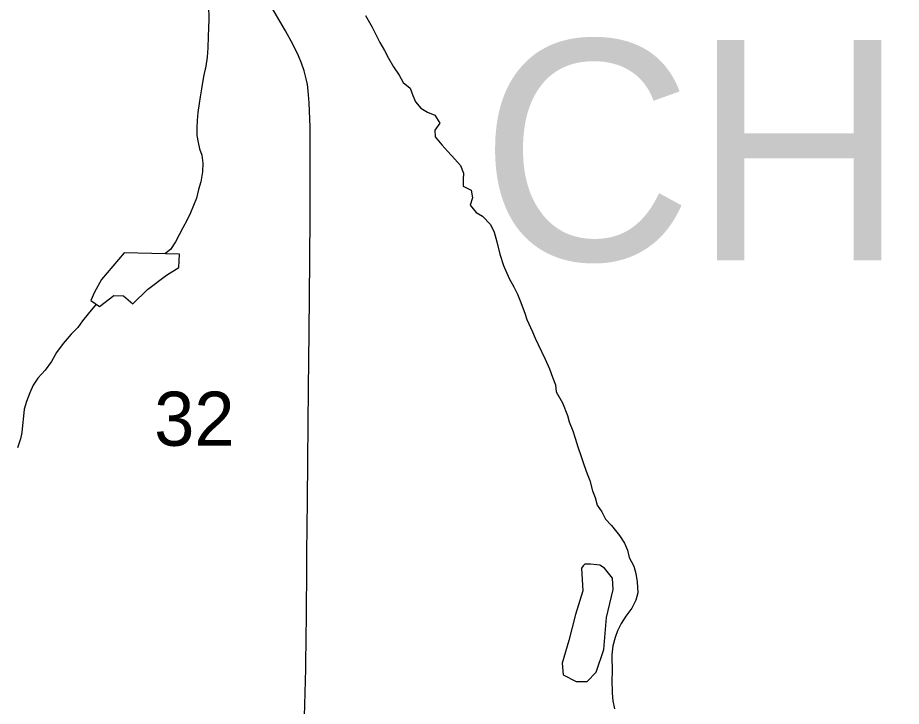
# Model space of a CAD drawing. Extents: x 1985906 to 2360102, y 891258 to 1222054.
# Drawn here: x 2179171 to 2182785, y 1059509 to 1062324 of the extents above; entities that cross this region are included whole.
import ezdxf

# ---------------------------------------------------------------- set-up
doc = ezdxf.new("R2010")
doc.units = 0
for name, color, linetype in [('GM_X_Minor_Lake', 7, 'Continuous'), ('GM_X_Minor_River', 7, 'Continuous'), ('GM_X_Section_Text', 7, 'Continuous'), ('GM_X_State_Route', 7, 'Continuous'), ('GM_X_Township_Text', 7, 'Continuous')]:
    doc.layers.add(name, color=color, linetype=linetype)

msp = doc.modelspace()

# ---------------------------------------------------------------- linework, layer by layer
at = {"layer": 'GM_X_Minor_Lake'}
for points in [[(2179607.1, 1061363.1), (2179513.8, 1061254.1), (2179486.1, 1061201.7), (2179470.4, 1061167.5), (2179506.6, 1061143.7), (2179564.3, 1061188.3), (2179604.4, 1061186.6), (2179642.7, 1061154.8), (2179702.3, 1061213.4), (2179780, 1061272.2), (2179829.8, 1061302.7), (2179833.4, 1061356.8)], [(2179833.4, 1061356.8), (2179607.1, 1061363.1)], [(2181571.2, 1060074.7), (2181551.7, 1060086), (2181540, 1060088), (2181513.6, 1060090.9), (2181491.1, 1060089.9), (2181484.3, 1060084.1), (2181477.1, 1060074)], [(2181477.1, 1060074), (2181481.8, 1059981.8), (2181452.5, 1059885.3), (2181425.2, 1059778.8), (2181397.9, 1059686.3), (2181402.2, 1059638.2), (2181454.5, 1059610.6), (2181500.6, 1059610.9), (2181536.3, 1059649.3), (2181567.7, 1059741.8), (2181578.7, 1059872.2), (2181605.9, 1059986.8), (2181603.6, 1060032.9), (2181571.2, 1060074.7)]]:
    msp.add_lwpolyline(points, dxfattribs=at)
at = {"layer": 'GM_X_Minor_River'}
for points in [[(2179952.3, 1062373.3), (2179953.4, 1062317.1), (2179952.1, 1062282.9), (2179950.8, 1062246.7), (2179949.7, 1062200.5), (2179946.4, 1062162.2), (2179941.1, 1062126), (2179931.8, 1062083.6), (2179922.8, 1062033.2), (2179917.4, 1062000.9), (2179913.9, 1061972.8), (2179908.6, 1061936.5), (2179905.2, 1061904.3), (2179903.7, 1061874.1), (2179904.4, 1061842), (2179908.9, 1061813.9), (2179915.5, 1061787.9), (2179924, 1061762), (2179928.6, 1061729.9), (2179927.3, 1061693.7), (2179920.1, 1061653.4), (2179910.7, 1061621.1), (2179903.3, 1061586.8), (2179889.8, 1061556.4), (2179878.3, 1061526), (2179864.8, 1061497.6), (2179847.4, 1061465.1), (2179816.3, 1061408.3), (2179796.8, 1061375.8), (2179772.8, 1061358.5)], [(2180594.2, 1062333.4), (2180621.3, 1062285.7), (2180638, 1062251.8), (2180652.7, 1062222), (2180671.4, 1062190.2), (2180688.1, 1062158.4), (2180708.8, 1062122.6), (2180731.6, 1062088.9), (2180748.3, 1062059.1), (2180776.9, 1062035.5), (2180787.5, 1062005.6), (2180798, 1061979.6), (2180820.6, 1061953.9), (2180847.1, 1061938.4), (2180877.5, 1061924.9), (2180898.2, 1061893.1), (2180876.6, 1061864.6), (2180879.2, 1061836.5), (2180905.9, 1061804.9), (2180930.6, 1061777.2), (2180959.3, 1061745.6), (2180981.9, 1061719.9), (2180994.6, 1061688), (2180993.1, 1061661.9), (2180993.6, 1061635.8), (2181026.1, 1061618.3), (2181030.7, 1061588.3), (2181021.2, 1061557.9), (2181045.9, 1061528.3), (2181072.4, 1061512.7), (2181105.2, 1061479.2), (2181119.9, 1061447.3), (2181130.7, 1061407.3), (2181143.7, 1061357.4), (2181158.7, 1061311.4), (2181181.8, 1061257.6), (2181200.6, 1061223.8), (2181215.2, 1061194), (2181225.8, 1061166), (2181244.9, 1061116.2), (2181253.4, 1061090.2), (2181276.5, 1061040.4), (2181287, 1061014.5), (2181299.6, 1060988.6), (2181328.9, 1060928.9), (2181345.7, 1060889.1), (2181358.4, 1060855.1), (2181371.1, 1060823.2), (2181373.7, 1060795.1), (2181398.7, 1060749.4), (2181419.8, 1060697.6), (2181426.3, 1060671.6), (2181441.1, 1060635.7), (2181451.7, 1060605.8), (2181462.5, 1060569.8), (2181475.3, 1060529.9), (2181488, 1060493.9), (2181500.8, 1060460), (2181511.3, 1060432.1), (2181522.2, 1060390.1), (2181532.8, 1060362.2), (2181541.4, 1060332.2), (2181560, 1060304.4), (2181574.7, 1060274.6), (2181599.3, 1060248.9), (2181632.3, 1060207.4), (2181653, 1060175.6), (2181665.6, 1060147.7), (2181672.2, 1060117.7), (2181691, 1060081.9), (2181699.6, 1060051.9), (2181704.3, 1060017.9), (2181707.1, 1059973.7)], [(2179492.2, 1061153.2), (2179460.3, 1061114.1), (2179436.7, 1061085.6), (2179417.2, 1061057.1), (2179389.5, 1061030.4), (2179358.1, 1060991.6), (2179330.7, 1060954.9), (2179309.3, 1060918.4), (2179283.9, 1060883.7), (2179254.3, 1060851), (2179234.8, 1060822.5), (2179221.4, 1060790.1), (2179208, 1060755.7), (2179198.5, 1060723.3), (2179195.1, 1060695.1), (2179191.8, 1060656.9), (2179188.3, 1060628.7), (2179182.8, 1060602.5), (2179171.4, 1060566.1)], [(2181707.1, 1059973.7), (2181699.7, 1059943.4), (2181682.2, 1059910.9), (2181658.7, 1059878.4), (2181639.2, 1059847.8), (2181623.7, 1059817.4), (2181614.2, 1059791.1), (2181604.8, 1059756.8), (2181601.5, 1059720.5), (2181602.9, 1059648.2), (2181601.4, 1059620.1), (2181602.5, 1059563.8), (2181605.2, 1059531.7), (2181611.8, 1059499.7)]]:
    msp.add_lwpolyline(points, dxfattribs=at)
at = {"layer": 'GM_X_State_Route'}
msp.add_lwpolyline([(2180344.7, 1059469.4), (2180346.3, 1059515.6), (2180349.4, 1059662), (2180349.5, 1059677.4), (2180351.4, 1059792.1), (2180352.1, 1059873.8), (2180352.4, 1059939.1), (2180353.6, 1060021.2), (2180353.7, 1060136.2), (2180356.5, 1060349.3), (2180358.2, 1060513.5), (2180360.6, 1060809), (2180363.8, 1061038.9), (2180366.3, 1061334.6), (2180367.7, 1061515.2), (2180368.1, 1061630.2), (2180366.9, 1061876.6), (2180363.8, 1061975.4), (2180359.4, 1062024.7), (2180356.3, 1062050.4), (2180351.4, 1062073.8), (2180343.4, 1062106), (2180332.7, 1062137.4), (2180320, 1062168), (2180298.5, 1062212.6), (2180267, 1062270.4), (2180151.3, 1062468.6)], dxfattribs=at)

# ---------------------------------------------------------------- texts
at = {"layer": 'GM_X_Section_Text'}
msp.add_text('32', height=221, rotation=0, dxfattribs=at).set_placement((2179729.6, 1060574.3))
at = {"layer": 'GM_X_Township_Text'}
msp.add_text('CHIPPEWA', height=900, rotation=0, dxfattribs=at).set_placement((2181062.6, 1061332.1))

doc.saveas('drawing.dxf')
